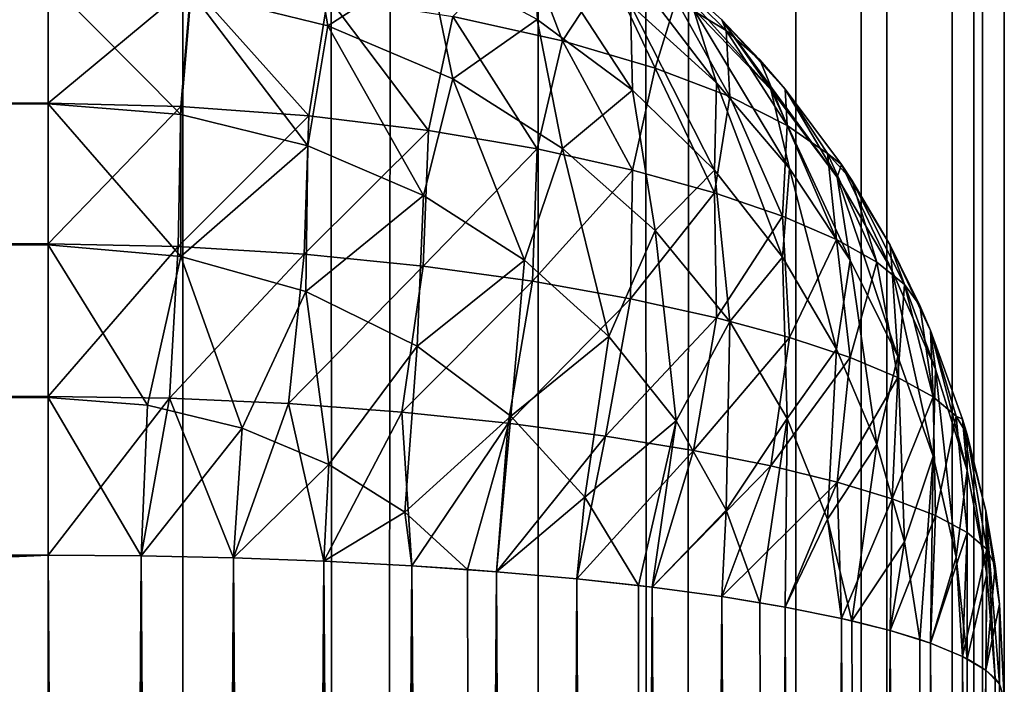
# Model space of a CAD drawing. Extents: x -265 to 265, y 0 to 1027.
# Tile 325 of 396: x 262.94 to 265, y 593.03 to 594.42. Entities that reach past the tile are written whole.
import ezdxf

# ---------------------------------------------------------------- set-up
doc = ezdxf.new("R2010")
doc.units = 0
doc.header["$LTSCALE"] = 65.185185
for name, color, linetype in [('103', 7, 'CONTINUOUS'), ('247', 7, 'CONTINUOUS'), ('248', 7, 'CONTINUOUS'), ('81', 7, 'CONTINUOUS'), ('82', 7, 'CONTINUOUS'), ('86', 7, 'CONTINUOUS'), ('87', 7, 'CONTINUOUS'), ('93', 7, 'CONTINUOUS'), ('94', 7, 'CONTINUOUS'), ('95', 7, 'CONTINUOUS'), ('98', 7, 'CONTINUOUS')]:
    doc.layers.add(name, color=color, linetype=linetype)

msp = doc.modelspace()

# ---------------------------------------------------------------- linework, layer by layer
at = {"layer": '103', "color": 7, "linetype": 'CONTINUOUS'}
for points in [[(263.5848, 594.4069, 24.4671), (263.545, 594.6355, 24.2186), (263.299, 594.4773, 24.4936), (263.5848, 594.4069, 24.4671)], [(263.7954, 594.5427, 24.1881), (263.545, 594.6355, 24.2186), (263.5848, 594.4069, 24.4671), (263.7954, 594.5427, 24.1881)], [(264.2181, 594.4504, 23.8359), (264.0129, 594.5925, 23.8726), (264.2226, 594.2722, 24.105), (264.2181, 594.4504, 23.8359)], [(264.2226, 594.2722, 24.105), (264.0129, 594.5925, 23.8726), (264.0225, 594.4199, 24.1494), (264.2226, 594.2722, 24.105)], [(264.3498, 594.4418, 23.5185), (264.1661, 594.592, 23.5487), (264.3978, 594.2877, 23.7963), (264.3498, 594.4418, 23.5185)], [(264.3978, 594.2877, 23.7963), (264.1661, 594.592, 23.5487), (264.2181, 594.4504, 23.8359), (264.3978, 594.2877, 23.7963)], [(264.4093, 594.4191, 23.2129), (264.2635, 594.5503, 23.2325), (264.5116, 594.2734, 23.4862), (264.4093, 594.4191, 23.2129)], [(264.5116, 594.2734, 23.4862), (264.2635, 594.5503, 23.2325), (264.3498, 594.4418, 23.5185), (264.5116, 594.2734, 23.4862)], [(263.8463, 594.2955, 24.4263), (263.7954, 594.5427, 24.1881), (263.5848, 594.4069, 24.4671), (263.8463, 594.2955, 24.4263)], [(264.0225, 594.4199, 24.1494), (263.7954, 594.5427, 24.1881), (263.8463, 594.2955, 24.4263), (264.0225, 594.4199, 24.1494)], [(263, 594.5014, 24.5028), (263, 594.2434, 24.7142), (263.2777, 594.2209, 24.7048), (263, 594.5014, 24.5028)], [(263.299, 594.4773, 24.4936), (263, 594.5014, 24.5028), (263.2777, 594.2209, 24.7048), (263.299, 594.4773, 24.4936)], [(263.5429, 594.1554, 24.6777), (263.299, 594.4773, 24.4936), (263.2777, 594.2209, 24.7048), (263.5429, 594.1554, 24.6777)], [(263.5848, 594.4069, 24.4671), (263.299, 594.4773, 24.4936), (263.5429, 594.1554, 24.6777), (263.5848, 594.4069, 24.4671)], [(264.3978, 594.2877, 23.7963), (264.2181, 594.4504, 23.8359), (264.3939, 594.105, 24.0576), (264.3978, 594.2877, 23.7963)], [(264.3939, 594.105, 24.0576), (264.2181, 594.4504, 23.8359), (264.2226, 594.2722, 24.105), (264.3939, 594.105, 24.0576)], [(264.5116, 594.2734, 23.4862), (264.3498, 594.4418, 23.5185), (264.551, 594.1084, 23.755), (264.5116, 594.2734, 23.4862)], [(264.551, 594.1084, 23.755), (264.3498, 594.4418, 23.5185), (264.3978, 594.2877, 23.7963), (264.551, 594.1084, 23.755)], [(263.7849, 594.0516, 24.6358), (263.5848, 594.4069, 24.4671), (263.5429, 594.1554, 24.6777), (263.7849, 594.0516, 24.6358)], [(263.8463, 594.2955, 24.4263), (263.5848, 594.4069, 24.4671), (263.7849, 594.0516, 24.6358), (263.8463, 594.2955, 24.4263)], [(264.0759, 594.1502, 24.3755), (264.0225, 594.4199, 24.1494), (263.8463, 594.2955, 24.4263), (264.0759, 594.1502, 24.3755)], [(264.2226, 594.2722, 24.105), (264.0225, 594.4199, 24.1494), (264.0759, 594.1502, 24.3755), (264.2226, 594.2722, 24.105)], [(264.5417, 594.274, 23.1911), (264.4093, 594.4191, 23.2129), (264.6503, 594.0899, 23.4525), (264.5417, 594.274, 23.1911)], [(264.6503, 594.0899, 23.4525), (264.4093, 594.4191, 23.2129), (264.5116, 594.2734, 23.4862), (264.6503, 594.0899, 23.4525)], [(263.9962, 593.9163, 24.583), (263.8463, 594.2955, 24.4263), (263.7849, 594.0516, 24.6358), (263.9962, 593.9163, 24.583)], [(264.0759, 594.1502, 24.3755), (263.8463, 594.2955, 24.4263), (263.9962, 593.9163, 24.583), (264.0759, 594.1502, 24.3755)], [(264.5358, 593.923, 24.0088), (264.3978, 594.2877, 23.7963), (264.3939, 594.105, 24.0576), (264.5358, 593.923, 24.0088)], [(264.551, 594.1084, 23.755), (264.3978, 594.2877, 23.7963), (264.5358, 593.923, 24.0088), (264.551, 594.1084, 23.755)], [(264.2695, 593.9786, 24.3184), (264.2226, 594.2722, 24.105), (264.0759, 594.1502, 24.3755), (264.2695, 593.9786, 24.3184)], [(264.3939, 594.105, 24.0576), (264.2226, 594.2722, 24.105), (264.2695, 593.9786, 24.3184), (264.3939, 594.105, 24.0576)], [(264.6503, 594.0899, 23.4525), (264.5116, 594.2734, 23.4862), (264.6775, 593.9164, 23.7132), (264.6503, 594.0899, 23.4525)], [(264.6775, 593.9164, 23.7132), (264.5116, 594.2734, 23.4862), (264.551, 594.1084, 23.755), (264.6775, 593.9164, 23.7132)], [(264.6594, 594.1164, 23.1675), (264.5417, 594.274, 23.1911), (264.6503, 594.0899, 23.4525), (264.6594, 594.1164, 23.1675)], [(263, 594.2434, 24.7142), (263, 593.949, 24.8712), (263.2774, 593.924, 24.8598), (263, 594.2434, 24.7142)], [(263.2777, 594.2209, 24.7048), (263, 594.2434, 24.7142), (263.2774, 593.924, 24.8598), (263.2777, 594.2209, 24.7048)], [(263.5429, 594.1554, 24.6777), (263.2777, 594.2209, 24.7048), (263.2774, 593.924, 24.8598), (263.5429, 594.1554, 24.6777)], [(263.539, 593.8511, 24.827), (263.5429, 594.1554, 24.6777), (263.2774, 593.924, 24.8598), (263.539, 593.8511, 24.827)], [(263.7849, 594.0516, 24.6358), (263.5429, 594.1554, 24.6777), (263.539, 593.8511, 24.827), (263.7849, 594.0516, 24.6358)], [(264.1729, 593.7569, 24.5234), (264.0759, 594.1502, 24.3755), (263.9962, 593.9163, 24.583), (264.1729, 593.7569, 24.5234)], [(264.2695, 593.9786, 24.3184), (264.0759, 594.1502, 24.3755), (264.1729, 593.7569, 24.5234), (264.2695, 593.9786, 24.3184)], [(264.7653, 593.8941, 23.4177), (264.6594, 594.1164, 23.1675), (264.6503, 594.0899, 23.4525), (264.7653, 593.8941, 23.4177)], [(264.7611, 593.9478, 23.1422), (264.6594, 594.1164, 23.1675), (264.7653, 593.8941, 23.4177), (264.7611, 593.9478, 23.1422)], [(264.4259, 593.7882, 24.2586), (264.3939, 594.105, 24.0576), (264.2695, 593.9786, 24.3184), (264.4259, 593.7882, 24.2586)], [(264.5358, 593.923, 24.0088), (264.3939, 594.105, 24.0576), (264.4259, 593.7882, 24.2586), (264.5358, 593.923, 24.0088)], [(264.6488, 593.7304, 23.96), (264.551, 594.1084, 23.755), (264.5358, 593.923, 24.0088), (264.6488, 593.7304, 23.96)], [(264.6775, 593.9164, 23.7132), (264.551, 594.1084, 23.755), (264.6488, 593.7304, 23.96), (264.6775, 593.9164, 23.7132)], [(264.7653, 593.8941, 23.4177), (264.6503, 594.0899, 23.4525), (264.7774, 593.7148, 23.6715), (264.7653, 593.8941, 23.4177)], [(264.7774, 593.7148, 23.6715), (264.6503, 594.0899, 23.4525), (264.6775, 593.9164, 23.7132), (264.7774, 593.7148, 23.6715)], [(263.772, 593.737, 24.7769), (263.7849, 594.0516, 24.6358), (263.539, 593.8511, 24.827), (263.772, 593.737, 24.7769)], [(263.9962, 593.9163, 24.583), (263.7849, 594.0516, 24.6358), (263.772, 593.737, 24.7769), (263.9962, 593.9163, 24.583)], [(264.3134, 593.5806, 24.4605), (264.2695, 593.9786, 24.3184), (264.1729, 593.7569, 24.5234), (264.3134, 593.5806, 24.4605)], [(264.4259, 593.7882, 24.2586), (264.2695, 593.9786, 24.3184), (264.3134, 593.5806, 24.4605), (264.4259, 593.7882, 24.2586)], [(263, 593.949, 24.8712), (263, 593.6297, 24.9677), (263.2074, 593.6134, 24.9597), (263, 593.949, 24.8712)], [(263.2774, 593.924, 24.8598), (263, 593.949, 24.8712), (263.2074, 593.6134, 24.9597), (263.2774, 593.924, 24.8598)], [(264.8459, 593.7698, 23.1155), (264.7611, 593.9478, 23.1422), (264.8561, 593.6887, 23.3825), (264.8459, 593.7698, 23.1155)], [(264.8561, 593.6887, 23.3825), (264.7611, 593.9478, 23.1422), (264.7653, 593.8941, 23.4177), (264.8561, 593.6887, 23.3825)], [(263.4057, 593.5656, 24.9362), (263.2774, 593.924, 24.8598), (263.2074, 593.6134, 24.9597), (263.4057, 593.5656, 24.9362)], [(263.539, 593.8511, 24.827), (263.2774, 593.924, 24.8598), (263.4057, 593.5656, 24.9362), (263.539, 593.8511, 24.827)], [(263.9678, 593.5905, 24.7145), (263.9962, 593.9163, 24.583), (263.772, 593.737, 24.7769), (263.9678, 593.5905, 24.7145)], [(264.1729, 593.7569, 24.5234), (263.9962, 593.9163, 24.583), (263.9678, 593.5905, 24.7145), (264.1729, 593.7569, 24.5234)], [(264.5456, 593.5853, 24.1984), (264.5358, 593.923, 24.0088), (264.4259, 593.7882, 24.2586), (264.5456, 593.5853, 24.1984)], [(264.6488, 593.7304, 23.96), (264.5358, 593.923, 24.0088), (264.5456, 593.5853, 24.1984), (264.6488, 593.7304, 23.96)], [(264.7337, 593.5308, 23.9121), (264.6775, 593.9164, 23.7132), (264.6488, 593.7304, 23.96), (264.7337, 593.5308, 23.9121)], [(264.7774, 593.7148, 23.6715), (264.6775, 593.9164, 23.7132), (264.7337, 593.5308, 23.9121), (264.7774, 593.7148, 23.6715)], [(264.8561, 593.6887, 23.3825), (264.7653, 593.8941, 23.4177), (264.8512, 593.5069, 23.6305), (264.8561, 593.6887, 23.3825)], [(264.8512, 593.5069, 23.6305), (264.7653, 593.8941, 23.4177), (264.7774, 593.7148, 23.6715), (264.8512, 593.5069, 23.6305)], [(263.5873, 593.4896, 24.8993), (263.539, 593.8511, 24.827), (263.4057, 593.5656, 24.9362), (263.5873, 593.4896, 24.8993)], [(263.772, 593.737, 24.7769), (263.539, 593.8511, 24.827), (263.5873, 593.4896, 24.8993), (263.772, 593.737, 24.7769)], [(264.4184, 593.3936, 24.397), (264.4259, 593.7882, 24.2586), (264.3134, 593.5806, 24.4605), (264.4184, 593.3936, 24.397)], [(264.5456, 593.5853, 24.1984), (264.4259, 593.7882, 24.2586), (264.4184, 593.3936, 24.397), (264.5456, 593.5853, 24.1984)], [(264.9128, 593.5842, 23.0876), (264.8459, 593.7698, 23.1155), (264.9222, 593.4764, 23.3471), (264.9128, 593.5842, 23.0876)], [(264.9222, 593.4764, 23.3471), (264.8459, 593.7698, 23.1155), (264.8561, 593.6887, 23.3825), (264.9222, 593.4764, 23.3471)], [(264.1224, 593.4209, 24.6451), (264.1729, 593.7569, 24.5234), (263.9678, 593.5905, 24.7145), (264.1224, 593.4209, 24.6451)], [(264.3134, 593.5806, 24.4605), (264.1729, 593.7569, 24.5234), (264.1224, 593.4209, 24.6451), (264.3134, 593.5806, 24.4605)], [(263.746, 593.3899, 24.8518), (263.772, 593.737, 24.7769), (263.5873, 593.4896, 24.8993), (263.746, 593.3899, 24.8518)], [(263.9678, 593.5905, 24.7145), (263.772, 593.737, 24.7769), (263.746, 593.3899, 24.8518), (263.9678, 593.5905, 24.7145)], [(264.63, 593.3753, 24.1396), (264.6488, 593.7304, 23.96), (264.5456, 593.5853, 24.1984), (264.63, 593.3753, 24.1396)], [(264.7337, 593.5308, 23.9121), (264.6488, 593.7304, 23.96), (264.63, 593.3753, 24.1396), (264.7337, 593.5308, 23.9121)], [(264.7915, 593.3277, 23.8659), (264.7774, 593.7148, 23.6715), (264.7337, 593.5308, 23.9121), (264.7915, 593.3277, 23.8659)], [(264.8512, 593.5069, 23.6305), (264.7774, 593.7148, 23.6715), (264.7915, 593.3277, 23.8659), (264.8512, 593.5069, 23.6305)], [(264.8992, 593.2954, 23.5906), (264.8561, 593.6887, 23.3825), (264.8512, 593.5069, 23.6305), (264.8992, 593.2954, 23.5906)], [(264.9222, 593.4764, 23.3471), (264.8561, 593.6887, 23.3825), (264.8992, 593.2954, 23.5906), (264.9222, 593.4764, 23.3471)], [(263, 593.6297, 24.9677), (263, 593.3, 25), (263.1945, 593.2986, 24.9905), (263, 593.6297, 24.9677)], [(263, 593.6297, 24.9677), (263.1945, 593.2986, 24.9905), (263.2074, 593.6134, 24.9597), (263, 593.6297, 24.9677)], [(263.1945, 593.2986, 24.9905), (263.4057, 593.5656, 24.9362), (263.2074, 593.6134, 24.9597), (263.1945, 593.2986, 24.9905)], [(263.8774, 593.2696, 24.7973), (263.9678, 593.5905, 24.7145), (263.746, 593.3899, 24.8518), (263.8774, 593.2696, 24.7973)], [(263.8774, 593.2696, 24.7973), (263.9377, 593.265, 24.7666), (263.9678, 593.5905, 24.7145), (263.8774, 593.2696, 24.7973)], [(263.9377, 593.265, 24.7666), (264.1224, 593.4209, 24.6451), (263.9678, 593.5905, 24.7145), (263.9377, 593.265, 24.7666)], [(264.2346, 593.236, 24.5734), (264.3134, 593.5806, 24.4605), (264.1224, 593.4209, 24.6451), (264.2346, 593.236, 24.5734)], [(264.2346, 593.236, 24.5734), (264.2635, 593.2325, 24.5503), (264.3134, 593.5806, 24.4605), (264.2346, 593.236, 24.5734)], [(264.2635, 593.2325, 24.5503), (264.4184, 593.3936, 24.397), (264.3134, 593.5806, 24.4605), (264.2635, 593.2325, 24.5503)], [(264.4889, 593.2003, 24.3353), (264.5456, 593.5853, 24.1984), (264.4184, 593.3936, 24.397), (264.4889, 593.2003, 24.3353)], [(264.4889, 593.2003, 24.3353), (264.5417, 593.1911, 24.274), (264.5456, 593.5853, 24.1984), (264.4889, 593.2003, 24.3353)], [(264.5417, 593.1911, 24.274), (264.63, 593.3753, 24.1396), (264.5456, 593.5853, 24.1984), (264.5417, 593.1911, 24.274)], [(264.9611, 593.3927, 23.0589), (264.9128, 593.5842, 23.0876), (264.9637, 593.2599, 23.3119), (264.9611, 593.3927, 23.0589)], [(264.9637, 593.2599, 23.3119), (264.9128, 593.5842, 23.0876), (264.9222, 593.4764, 23.3471), (264.9637, 593.2599, 23.3119)], [(263.1945, 593.2986, 24.9905), (263.3875, 593.2943, 24.9621), (263.4057, 593.5656, 24.9362), (263.1945, 593.2986, 24.9905)], [(263.3875, 593.2943, 24.9621), (263.5873, 593.4896, 24.8993), (263.4057, 593.5656, 24.9362), (263.3875, 593.2943, 24.9621)], [(264.681, 593.1625, 24.0837), (264.7337, 593.5308, 23.9121), (264.63, 593.3753, 24.1396), (264.681, 593.1625, 24.0837)], [(264.681, 593.1625, 24.0837), (264.7915, 593.3277, 23.8659), (264.7337, 593.5308, 23.9121), (264.681, 593.1625, 24.0837)], [(264.8232, 593.1233, 23.8221), (264.8512, 593.5069, 23.6305), (264.7915, 593.3277, 23.8659), (264.8232, 593.1233, 23.8221)], [(264.8232, 593.1233, 23.8221), (264.8459, 593.1155, 23.7698), (264.8512, 593.5069, 23.6305), (264.8232, 593.1233, 23.8221)], [(264.8459, 593.1155, 23.7698), (264.8992, 593.2954, 23.5906), (264.8512, 593.5069, 23.6305), (264.8459, 593.1155, 23.7698)], [(263.3875, 593.2943, 24.9621), (263.5768, 593.2873, 24.915), (263.5873, 593.4896, 24.8993), (263.3875, 593.2943, 24.9621)], [(263.5768, 593.2873, 24.915), (263.746, 593.3899, 24.8518), (263.5873, 593.4896, 24.8993), (263.5768, 593.2873, 24.915)], [(264.9222, 593.0828, 23.5523), (264.9222, 593.4764, 23.3471), (264.8992, 593.2954, 23.5906), (264.9222, 593.0828, 23.5523)], [(264.9222, 593.0828, 23.5523), (264.9637, 593.2599, 23.3119), (264.9222, 593.4764, 23.3471), (264.9222, 593.0828, 23.5523)], [(263.9377, 593.265, 24.7666), (264.1058, 593.25, 24.6665), (264.1224, 593.4209, 24.6451), (263.9377, 593.265, 24.7666)], [(264.1058, 593.25, 24.6665), (264.2346, 593.236, 24.5734), (264.1224, 593.4209, 24.6451), (264.1058, 593.25, 24.6665)], [(264.2635, 593.2325, 24.5503), (264.4093, 593.2129, 24.4191), (264.4184, 593.3936, 24.397), (264.2635, 593.2325, 24.5503)], [(264.4093, 593.2129, 24.4191), (264.4889, 593.2003, 24.3353), (264.4184, 593.3936, 24.397), (264.4093, 593.2129, 24.4191)], [(264.9902, 593.1973, 23.0296), (264.9611, 593.3927, 23.0589), (264.9902, 593.0296, 23.1973), (264.9902, 593.1973, 23.0296)], [(264.9611, 593.3927, 23.0589), (264.9807, 593.0416, 23.2774), (264.9902, 593.0296, 23.1973), (264.9611, 593.3927, 23.0589)], [(264.9807, 593.0416, 23.2774), (264.9611, 593.3927, 23.0589), (264.9637, 593.2599, 23.3119), (264.9807, 593.0416, 23.2774)], [(263.5768, 593.2873, 24.915), (263.7608, 593.2774, 24.8497), (263.746, 593.3899, 24.8518), (263.5768, 593.2873, 24.915)], [(263.7608, 593.2774, 24.8497), (263.8774, 593.2696, 24.7973), (263.746, 593.3899, 24.8518), (263.7608, 593.2774, 24.8497)], [(264.5417, 593.1911, 24.274), (264.6594, 593.1675, 24.1164), (264.63, 593.3753, 24.1396), (264.5417, 593.1911, 24.274)], [(264.6594, 593.1675, 24.1164), (264.681, 593.1625, 24.0837), (264.63, 593.3753, 24.1396), (264.6594, 593.1675, 24.1164)], [(264.681, 593.1625, 24.0837), (264.7611, 593.1422, 23.9478), (264.7915, 593.3277, 23.8659), (264.681, 593.1625, 24.0837)], [(264.7611, 593.1422, 23.9478), (264.8232, 593.1233, 23.8221), (264.7915, 593.3277, 23.8659), (264.7611, 593.1422, 23.9478)], [(264.8459, 593.1155, 23.7698), (264.9128, 593.0876, 23.5842), (264.8992, 593.2954, 23.5906), (264.8459, 593.1155, 23.7698)], [(264.9128, 593.0876, 23.5842), (264.9222, 593.0828, 23.5523), (264.8992, 593.2954, 23.5906), (264.9128, 593.0876, 23.5842)], [(264.9222, 593.0828, 23.5523), (264.9611, 593.0589, 23.3927), (264.9637, 593.2599, 23.3119), (264.9222, 593.0828, 23.5523)], [(264.9611, 593.0589, 23.3927), (264.9807, 593.0416, 23.2774), (264.9637, 593.2599, 23.3119), (264.9611, 593.0589, 23.3927)], [(265, 593, 23), (264.9902, 593.1973, 23.0296), (264.9902, 593.0296, 23.1973), (265, 593, 23)]]:
    msp.add_3dface(points, dxfattribs=at)
at = {"layer": '247', "color": 7, "linetype": 'CONTINUOUS'}
for points in [[(262.3448, 1, 8.521), (263.2818, 1, 6.9708), (262.3448, 1019, 8.521), (262.3448, 1, 8.521)], [(262.3448, 1019, 8.521), (263.2818, 1, 6.9708), (263.2818, 1019, 6.9708), (262.3448, 1019, 8.521)], [(263.2818, 1, 6.9708), (264.0252, 1, 5.3191), (263.2818, 1019, 6.9708), (263.2818, 1, 6.9708)], [(263.2818, 1019, 6.9708), (264.0252, 1, 5.3191), (264.0252, 1019, 5.3191), (263.2818, 1019, 6.9708)], [(264.0252, 1, 5.3191), (264.5641, 1, 3.5897), (264.0252, 1019, 5.3191), (264.0252, 1, 5.3191)], [(264.0252, 1019, 5.3191), (264.5641, 1, 3.5897), (264.5641, 1019, 3.5897), (264.0252, 1019, 5.3191)], [(264.5641, 1, 3.5897), (264.8906, 1, 1.8081), (264.5641, 1019, 3.5897), (264.5641, 1, 3.5897)], [(264.5641, 1019, 3.5897), (264.8906, 1, 1.8081), (264.8906, 1019, 1.8081), (264.5641, 1019, 3.5897)], [(264.8906, 1, 1.8081), (265, 1), (264.8906, 1019, 1.8081), (264.8906, 1, 1.8081)], [(264.8906, 1019, 1.8081), (265, 1), (265, 1019), (264.8906, 1019, 1.8081)]]:
    msp.add_3dface(points, dxfattribs=at)
at = {"layer": '248', "color": 7, "linetype": 'CONTINUOUS'}
for points in [[(263.2818, 1, -6.9708), (262.3448, 1, -8.521), (263.2818, 1019, -6.9708), (263.2818, 1, -6.9708)], [(263.2818, 1019, -6.9708), (262.3448, 1, -8.521), (262.3448, 1019, -8.521), (263.2818, 1019, -6.9708)], [(264.0252, 1, -5.3191), (263.2818, 1, -6.9708), (264.0252, 1019, -5.3191), (264.0252, 1, -5.3191)], [(264.0252, 1019, -5.3191), (263.2818, 1, -6.9708), (263.2818, 1019, -6.9708), (264.0252, 1019, -5.3191)], [(264.5641, 1, -3.5897), (264.0252, 1, -5.3191), (264.5641, 1019, -3.5897), (264.5641, 1, -3.5897)], [(264.5641, 1019, -3.5897), (264.0252, 1, -5.3191), (264.0252, 1019, -5.3191), (264.5641, 1019, -3.5897)], [(264.8906, 1, -1.8081), (264.5641, 1, -3.5897), (264.8906, 1019, -1.8081), (264.8906, 1, -1.8081)], [(264.8906, 1019, -1.8081), (264.5641, 1, -3.5897), (264.5641, 1019, -3.5897), (264.8906, 1019, -1.8081)], [(265, 1019), (265, 1), (264.8906, 1, -1.8081), (265, 1019)], [(265, 1019), (264.8906, 1, -1.8081), (264.8906, 1019, -1.8081), (265, 1019)]]:
    msp.add_3dface(points, dxfattribs=at)
at = {"layer": '81', "color": 7, "linetype": 'CONTINUOUS'}
for points in [[(263, 594.245, 15.2869), (-263, 594.5014, 15.4972), (263, 594.5028, 15.4986), (263, 594.245, 15.2869)], [(-263, 594.2434, 15.2858), (-263, 594.5014, 15.4972), (263, 594.245, 15.2869), (-263, 594.2434, 15.2858)], [(263, 593.9509, 15.1295), (-263, 594.2434, 15.2858), (263, 594.245, 15.2869), (263, 593.9509, 15.1295)], [(-263, 593.949, 15.1288), (-263, 594.2434, 15.2858), (263, 593.9509, 15.1295), (-263, 593.949, 15.1288)], [(263, 593.6317, 15.0327), (-263, 593.949, 15.1288), (263, 593.9509, 15.1295), (263, 593.6317, 15.0327)], [(-263, 593.6297, 15.0323), (-263, 593.949, 15.1288), (263, 593.6317, 15.0327), (-263, 593.6297, 15.0323)], [(263, 593.3, 15), (-263, 593.6297, 15.0323), (263, 593.6317, 15.0327), (263, 593.3, 15)], [(-263, 593.3, 15), (-263, 593.6297, 15.0323), (263, 593.3, 15), (-263, 593.3, 15)]]:
    msp.add_3dface(points, dxfattribs=at)
at = {"layer": '82', "color": 7, "linetype": 'CONTINUOUS'}
for points in [[(-263, 593.3, 15), (263, 593.3, 15), (-263, 566.7, 15), (-263, 593.3, 15)], [(-263, 566.7, 15), (263, 593.3, 15), (263, 566.7, 15), (-263, 566.7, 15)]]:
    msp.add_3dface(points, dxfattribs=at)
at = {"layer": '86', "color": 7, "linetype": 'CONTINUOUS'}
for points in [[(-263, 566.7, 25), (263, 566.7, 25), (-263, 593.3, 25), (-263, 566.7, 25)], [(-263, 593.3, 25), (263, 566.7, 25), (263, 593.3, 25), (-263, 593.3, 25)]]:
    msp.add_3dface(points, dxfattribs=at)
at = {"layer": '87', "color": 7, "linetype": 'CONTINUOUS'}
for points in [[(-263, 594.5028, 24.5014), (-263, 594.245, 24.7131), (263, 594.5014, 24.5028), (-263, 594.5028, 24.5014)], [(263, 594.5014, 24.5028), (-263, 594.245, 24.7131), (263, 594.2434, 24.7142), (263, 594.5014, 24.5028)], [(-263, 594.245, 24.7131), (-263, 593.9509, 24.8705), (263, 594.2434, 24.7142), (-263, 594.245, 24.7131)], [(263, 594.2434, 24.7142), (-263, 593.9509, 24.8705), (263, 593.949, 24.8712), (263, 594.2434, 24.7142)], [(-263, 593.9509, 24.8705), (-263, 593.6317, 24.9673), (263, 593.949, 24.8712), (-263, 593.9509, 24.8705)], [(263, 593.949, 24.8712), (-263, 593.6317, 24.9673), (263, 593.6297, 24.9677), (263, 593.949, 24.8712)], [(-263, 593.6317, 24.9673), (-263, 593.3, 25), (263, 593.6297, 24.9677), (-263, 593.6317, 24.9673)], [(-263, 593.3, 25), (263, 593.3, 25), (263, 593.6297, 24.9677), (-263, 593.3, 25)]]:
    msp.add_3dface(points, dxfattribs=at)
at = {"layer": '93', "color": 7, "linetype": 'CONTINUOUS'}
for points in [[(263, 593.3, 25), (263, 566.7, 25), (263.1945, 566.7014, 24.9905), (263, 593.3, 25)], [(263, 593.3, 25), (263.1945, 566.7014, 24.9905), (263.1945, 593.2986, 24.9905), (263, 593.3, 25)], [(263.1945, 566.7014, 24.9905), (263.3875, 566.7057, 24.9621), (263.1945, 593.2986, 24.9905), (263.1945, 566.7014, 24.9905)], [(263.1945, 593.2986, 24.9905), (263.3875, 566.7057, 24.9621), (263.3875, 593.2943, 24.9621), (263.1945, 593.2986, 24.9905)], [(263.3875, 566.7057, 24.9621), (263.5768, 566.7127, 24.915), (263.3875, 593.2943, 24.9621), (263.3875, 566.7057, 24.9621)], [(263.3875, 593.2943, 24.9621), (263.5768, 566.7127, 24.915), (263.5768, 593.2873, 24.915), (263.3875, 593.2943, 24.9621)], [(263.5768, 566.7127, 24.915), (263.7608, 566.7226, 24.8497), (263.5768, 593.2873, 24.915), (263.5768, 566.7127, 24.915)], [(263.5768, 593.2873, 24.915), (263.7608, 566.7226, 24.8497), (263.7608, 593.2774, 24.8497), (263.5768, 593.2873, 24.915)], [(263.7608, 566.7226, 24.8497), (263.9377, 566.735, 24.7666), (263.7608, 593.2774, 24.8497), (263.7608, 566.7226, 24.8497)], [(263.7608, 593.2774, 24.8497), (263.9377, 566.735, 24.7666), (263.8774, 593.2696, 24.7973), (263.7608, 593.2774, 24.8497)], [(263.8774, 593.2696, 24.7973), (263.9377, 566.735, 24.7666), (263.9377, 593.265, 24.7666), (263.8774, 593.2696, 24.7973)], [(263.9377, 566.735, 24.7666), (264.1058, 566.75, 24.6665), (263.9377, 593.265, 24.7666), (263.9377, 566.735, 24.7666)], [(263.9377, 593.265, 24.7666), (264.1058, 566.75, 24.6665), (264.1058, 593.25, 24.6665), (263.9377, 593.265, 24.7666)], [(264.1058, 566.75, 24.6665), (264.2635, 566.7675, 24.5503), (264.1058, 593.25, 24.6665), (264.1058, 566.75, 24.6665)], [(264.1058, 593.25, 24.6665), (264.2635, 566.7675, 24.5503), (264.2346, 593.236, 24.5734), (264.1058, 593.25, 24.6665)], [(264.2346, 593.236, 24.5734), (264.2635, 566.7675, 24.5503), (264.2635, 593.2325, 24.5503), (264.2346, 593.236, 24.5734)], [(264.2635, 566.7675, 24.5503), (264.4093, 566.7871, 24.4191), (264.2635, 593.2325, 24.5503), (264.2635, 566.7675, 24.5503)], [(264.2635, 593.2325, 24.5503), (264.4093, 566.7871, 24.4191), (264.4093, 593.2129, 24.4191), (264.2635, 593.2325, 24.5503)], [(264.4093, 566.7871, 24.4191), (264.5417, 566.8089, 24.274), (264.4093, 593.2129, 24.4191), (264.4093, 566.7871, 24.4191)], [(264.4093, 593.2129, 24.4191), (264.5417, 566.8089, 24.274), (264.4889, 593.2003, 24.3353), (264.4093, 593.2129, 24.4191)], [(264.4889, 593.2003, 24.3353), (264.5417, 566.8089, 24.274), (264.5417, 593.1911, 24.274), (264.4889, 593.2003, 24.3353)], [(264.5417, 566.8089, 24.274), (264.6594, 566.8325, 24.1164), (264.5417, 593.1911, 24.274), (264.5417, 566.8089, 24.274)], [(264.5417, 593.1911, 24.274), (264.6594, 566.8325, 24.1164), (264.6594, 593.1675, 24.1164), (264.5417, 593.1911, 24.274)], [(264.6594, 566.8325, 24.1164), (264.7611, 566.8578, 23.9478), (264.6594, 593.1675, 24.1164), (264.6594, 566.8325, 24.1164)], [(264.6594, 593.1675, 24.1164), (264.7611, 566.8578, 23.9478), (264.681, 593.1625, 24.0837), (264.6594, 593.1675, 24.1164)], [(264.681, 593.1625, 24.0837), (264.7611, 566.8578, 23.9478), (264.7611, 593.1422, 23.9478), (264.681, 593.1625, 24.0837)], [(264.7611, 566.8578, 23.9478), (264.8459, 566.8845, 23.7698), (264.7611, 593.1422, 23.9478), (264.7611, 566.8578, 23.9478)], [(264.7611, 593.1422, 23.9478), (264.8459, 566.8845, 23.7698), (264.8232, 593.1233, 23.8221), (264.7611, 593.1422, 23.9478)], [(264.8232, 593.1233, 23.8221), (264.8459, 566.8845, 23.7698), (264.8459, 593.1155, 23.7698), (264.8232, 593.1233, 23.8221)], [(264.8459, 566.8845, 23.7698), (264.9128, 566.9124, 23.5842), (264.8459, 593.1155, 23.7698), (264.8459, 566.8845, 23.7698)], [(264.8459, 593.1155, 23.7698), (264.9128, 566.9124, 23.5842), (264.9128, 593.0876, 23.5842), (264.8459, 593.1155, 23.7698)], [(264.9128, 566.9124, 23.5842), (264.9611, 566.9411, 23.3927), (264.9128, 593.0876, 23.5842), (264.9128, 566.9124, 23.5842)], [(264.9128, 593.0876, 23.5842), (264.9611, 566.9411, 23.3927), (264.9222, 593.0828, 23.5523), (264.9128, 593.0876, 23.5842)], [(264.9222, 593.0828, 23.5523), (264.9611, 566.9411, 23.3927), (264.9611, 593.0589, 23.3927), (264.9222, 593.0828, 23.5523)], [(264.9611, 566.9411, 23.3927), (264.9902, 566.9704, 23.1973), (264.9611, 593.0589, 23.3927), (264.9611, 566.9411, 23.3927)], [(264.9611, 593.0589, 23.3927), (264.9902, 566.9704, 23.1973), (264.9807, 593.0416, 23.2774), (264.9611, 593.0589, 23.3927)], [(264.9807, 593.0416, 23.2774), (264.9902, 566.9704, 23.1973), (264.9902, 593.0296, 23.1973), (264.9807, 593.0416, 23.2774)], [(265, 567, 23), (265, 593, 23), (264.9902, 593.0296, 23.1973), (265, 567, 23)], [(264.9902, 566.9704, 23.1973), (265, 567, 23), (264.9902, 593.0296, 23.1973), (264.9902, 566.9704, 23.1973)]]:
    msp.add_3dface(points, dxfattribs=at)
at = {"layer": '94', "color": 7, "linetype": 'CONTINUOUS'}
for points in [[(264.4093, 594.4191, 16.7871), (264.2635, 594.5503, 16.7675), (264.4093, 594.4191, 23.2129), (264.4093, 594.4191, 16.7871)], [(264.4093, 594.4191, 23.2129), (264.2635, 594.5503, 16.7675), (264.2635, 594.5503, 23.2325), (264.4093, 594.4191, 23.2129)], [(264.4889, 594.3353, 16.7997), (264.4093, 594.4191, 16.7871), (264.5417, 594.274, 23.1911), (264.4889, 594.3353, 16.7997)], [(264.5417, 594.274, 23.1911), (264.4093, 594.4191, 16.7871), (264.4093, 594.4191, 23.2129), (264.5417, 594.274, 23.1911)], [(264.5417, 594.274, 16.8089), (264.4889, 594.3353, 16.7997), (264.5417, 594.274, 23.1911), (264.5417, 594.274, 16.8089)], [(264.6594, 594.1164, 16.8325), (264.5417, 594.274, 16.8089), (264.6594, 594.1164, 23.1675), (264.6594, 594.1164, 16.8325)], [(264.6594, 594.1164, 23.1675), (264.5417, 594.274, 16.8089), (264.5417, 594.274, 23.1911), (264.6594, 594.1164, 23.1675)], [(264.681, 594.0837, 16.8375), (264.6594, 594.1164, 16.8325), (264.7611, 593.9478, 23.1422), (264.681, 594.0837, 16.8375)], [(264.7611, 593.9478, 23.1422), (264.6594, 594.1164, 16.8325), (264.6594, 594.1164, 23.1675), (264.7611, 593.9478, 23.1422)], [(264.7611, 593.9478, 16.8578), (264.681, 594.0837, 16.8375), (264.7611, 593.9478, 23.1422), (264.7611, 593.9478, 16.8578)], [(264.8232, 593.8221, 16.8767), (264.7611, 593.9478, 16.8578), (264.8459, 593.7698, 23.1155), (264.8232, 593.8221, 16.8767)], [(264.8459, 593.7698, 23.1155), (264.7611, 593.9478, 16.8578), (264.7611, 593.9478, 23.1422), (264.8459, 593.7698, 23.1155)], [(264.8459, 593.7698, 16.8845), (264.8232, 593.8221, 16.8767), (264.8459, 593.7698, 23.1155), (264.8459, 593.7698, 16.8845)], [(264.9128, 593.5842, 16.9124), (264.8459, 593.7698, 16.8845), (264.9128, 593.5842, 23.0876), (264.9128, 593.5842, 16.9124)], [(264.9128, 593.5842, 23.0876), (264.8459, 593.7698, 16.8845), (264.8459, 593.7698, 23.1155), (264.9128, 593.5842, 23.0876)], [(264.9222, 593.5523, 16.9172), (264.9128, 593.5842, 16.9124), (264.9611, 593.3927, 23.0589), (264.9222, 593.5523, 16.9172)], [(264.9611, 593.3927, 23.0589), (264.9128, 593.5842, 16.9124), (264.9128, 593.5842, 23.0876), (264.9611, 593.3927, 23.0589)], [(264.9611, 593.3927, 16.9411), (264.9222, 593.5523, 16.9172), (264.9611, 593.3927, 23.0589), (264.9611, 593.3927, 16.9411)], [(264.9807, 593.2774, 16.9584), (264.9611, 593.3927, 16.9411), (264.9902, 593.1973, 23.0296), (264.9807, 593.2774, 16.9584)], [(264.9902, 593.1973, 23.0296), (264.9611, 593.3927, 16.9411), (264.9611, 593.3927, 23.0589), (264.9902, 593.1973, 23.0296)], [(264.9902, 593.1973, 16.9704), (264.9807, 593.2774, 16.9584), (264.9902, 593.1973, 23.0296), (264.9902, 593.1973, 16.9704)], [(265, 593, 23), (265, 593, 17), (264.9902, 593.1973, 16.9704), (265, 593, 23)], [(265, 593, 23), (264.9902, 593.1973, 16.9704), (264.9902, 593.1973, 23.0296), (265, 593, 23)]]:
    msp.add_3dface(points, dxfattribs=at)
at = {"layer": '95', "color": 7, "linetype": 'CONTINUOUS'}
for points in [[(263, 566.7, 15), (263, 593.3, 15), (263.1945, 593.2986, 15.0095), (263, 566.7, 15)], [(263.1945, 566.7014, 15.0095), (263, 566.7, 15), (263.1945, 593.2986, 15.0095), (263.1945, 566.7014, 15.0095)], [(263.3875, 593.2943, 15.0379), (263.1945, 566.7014, 15.0095), (263.1945, 593.2986, 15.0095), (263.3875, 593.2943, 15.0379)], [(263.3875, 566.7057, 15.0379), (263.1945, 566.7014, 15.0095), (263.3875, 593.2943, 15.0379), (263.3875, 566.7057, 15.0379)], [(263.5768, 593.2873, 15.085), (263.3875, 566.7057, 15.0379), (263.3875, 593.2943, 15.0379), (263.5768, 593.2873, 15.085)], [(263.5768, 566.7127, 15.085), (263.3875, 566.7057, 15.0379), (263.5768, 593.2873, 15.085), (263.5768, 566.7127, 15.085)], [(263.7608, 593.2774, 15.1503), (263.5768, 566.7127, 15.085), (263.5768, 593.2873, 15.085), (263.7608, 593.2774, 15.1503)], [(263.7608, 566.7226, 15.1503), (263.5768, 566.7127, 15.085), (263.7608, 593.2774, 15.1503), (263.7608, 566.7226, 15.1503)], [(263.9377, 593.265, 15.2334), (263.7608, 566.7226, 15.1503), (263.7608, 593.2774, 15.1503), (263.9377, 593.265, 15.2334)], [(263.8774, 566.7304, 15.2027), (263.7608, 566.7226, 15.1503), (263.9377, 593.265, 15.2334), (263.8774, 566.7304, 15.2027)], [(263.9377, 566.735, 15.2334), (263.8774, 566.7304, 15.2027), (263.9377, 593.265, 15.2334), (263.9377, 566.735, 15.2334)], [(264.1058, 593.25, 15.3335), (263.9377, 566.735, 15.2334), (263.9377, 593.265, 15.2334), (264.1058, 593.25, 15.3335)], [(264.1058, 566.75, 15.3335), (263.9377, 566.735, 15.2334), (264.1058, 593.25, 15.3335), (264.1058, 566.75, 15.3335)], [(264.2635, 593.2325, 15.4497), (264.1058, 566.75, 15.3335), (264.1058, 593.25, 15.3335), (264.2635, 593.2325, 15.4497)], [(264.2346, 566.764, 15.4266), (264.1058, 566.75, 15.3335), (264.2635, 593.2325, 15.4497), (264.2346, 566.764, 15.4266)], [(264.2635, 566.7675, 15.4497), (264.2346, 566.764, 15.4266), (264.2635, 593.2325, 15.4497), (264.2635, 566.7675, 15.4497)], [(264.4093, 593.2129, 15.5809), (264.2635, 566.7675, 15.4497), (264.2635, 593.2325, 15.4497), (264.4093, 593.2129, 15.5809)], [(264.4093, 566.7871, 15.5809), (264.2635, 566.7675, 15.4497), (264.4093, 593.2129, 15.5809), (264.4093, 566.7871, 15.5809)], [(264.5417, 593.1911, 15.726), (264.4093, 566.7871, 15.5809), (264.4093, 593.2129, 15.5809), (264.5417, 593.1911, 15.726)], [(264.4889, 566.7997, 15.6647), (264.4093, 566.7871, 15.5809), (264.5417, 593.1911, 15.726), (264.4889, 566.7997, 15.6647)], [(264.5417, 566.8089, 15.726), (264.4889, 566.7997, 15.6647), (264.5417, 593.1911, 15.726), (264.5417, 566.8089, 15.726)], [(264.6594, 593.1675, 15.8836), (264.5417, 566.8089, 15.726), (264.5417, 593.1911, 15.726), (264.6594, 593.1675, 15.8836)], [(264.6594, 566.8325, 15.8836), (264.5417, 566.8089, 15.726), (264.6594, 593.1675, 15.8836), (264.6594, 566.8325, 15.8836)], [(264.7611, 593.1422, 16.0522), (264.6594, 566.8325, 15.8836), (264.6594, 593.1675, 15.8836), (264.7611, 593.1422, 16.0522)], [(264.681, 566.8375, 15.9163), (264.6594, 566.8325, 15.8836), (264.7611, 593.1422, 16.0522), (264.681, 566.8375, 15.9163)], [(264.7611, 566.8578, 16.0522), (264.681, 566.8375, 15.9163), (264.7611, 593.1422, 16.0522), (264.7611, 566.8578, 16.0522)], [(264.8459, 593.1155, 16.2302), (264.7611, 566.8578, 16.0522), (264.7611, 593.1422, 16.0522), (264.8459, 593.1155, 16.2302)], [(264.8232, 566.8767, 16.1779), (264.7611, 566.8578, 16.0522), (264.8459, 593.1155, 16.2302), (264.8232, 566.8767, 16.1779)], [(264.8459, 566.8845, 16.2302), (264.8232, 566.8767, 16.1779), (264.8459, 593.1155, 16.2302), (264.8459, 566.8845, 16.2302)], [(264.9128, 593.0876, 16.4158), (264.8459, 566.8845, 16.2302), (264.8459, 593.1155, 16.2302), (264.9128, 593.0876, 16.4158)], [(264.9128, 566.9124, 16.4158), (264.8459, 566.8845, 16.2302), (264.9128, 593.0876, 16.4158), (264.9128, 566.9124, 16.4158)], [(264.9611, 593.0589, 16.6073), (264.9128, 566.9124, 16.4158), (264.9128, 593.0876, 16.4158), (264.9611, 593.0589, 16.6073)], [(264.9222, 566.9172, 16.4477), (264.9128, 566.9124, 16.4158), (264.9611, 593.0589, 16.6073), (264.9222, 566.9172, 16.4477)], [(264.9611, 566.9411, 16.6073), (264.9222, 566.9172, 16.4477), (264.9611, 593.0589, 16.6073), (264.9611, 566.9411, 16.6073)], [(264.9902, 593.0296, 16.8027), (264.9611, 566.9411, 16.6073), (264.9611, 593.0589, 16.6073), (264.9902, 593.0296, 16.8027)]]:
    msp.add_3dface(points, dxfattribs=at)
at = {"layer": '98', "color": 7, "linetype": 'CONTINUOUS'}
for points in [[(264.0759, 594.3755, 15.8498), (263.8463, 594.4263, 15.7045), (263.9962, 594.583, 16.0837), (264.0759, 594.3755, 15.8498)], [(264.1729, 594.5234, 16.2431), (264.0759, 594.3755, 15.8498), (263.9962, 594.583, 16.0837), (264.1729, 594.5234, 16.2431)], [(264.2635, 594.5503, 16.7675), (264.4093, 594.4191, 16.7871), (264.4184, 594.397, 16.6064), (264.2635, 594.5503, 16.7675)], [(264.2635, 594.5503, 16.7675), (264.4184, 594.397, 16.6064), (264.3134, 594.4605, 16.4194), (264.2635, 594.5503, 16.7675)], [(264.2695, 594.3184, 16.0214), (264.0759, 594.3755, 15.8498), (264.1729, 594.5234, 16.2431), (264.2695, 594.3184, 16.0214)], [(264.3134, 594.4605, 16.4194), (264.2695, 594.3184, 16.0214), (264.1729, 594.5234, 16.2431), (264.3134, 594.4605, 16.4194)], [(263, 594.245, 15.2869), (263, 594.5028, 15.4986), (263.299, 594.4936, 15.5227), (263, 594.245, 15.2869)], [(263.2772, 594.2382, 15.3066), (263, 594.245, 15.2869), (263.299, 594.4936, 15.5227), (263.2772, 594.2382, 15.3066)], [(263.545, 594.2186, 15.3645), (263.2772, 594.2382, 15.3066), (263.299, 594.4936, 15.5227), (263.545, 594.2186, 15.3645)], [(263.5848, 594.4671, 15.5931), (263.545, 594.2186, 15.3645), (263.299, 594.4936, 15.5227), (263.5848, 594.4671, 15.5931)], [(263.7954, 594.1881, 15.4573), (263.545, 594.2186, 15.3645), (263.5848, 594.4671, 15.5931), (263.7954, 594.1881, 15.4573)], [(263.8463, 594.4263, 15.7045), (263.7954, 594.1881, 15.4573), (263.5848, 594.4671, 15.5931), (263.8463, 594.4263, 15.7045)], [(264.4259, 594.2586, 16.2118), (264.2695, 594.3184, 16.0214), (264.3134, 594.4605, 16.4194), (264.4259, 594.2586, 16.2118)], [(264.4184, 594.397, 16.6064), (264.4259, 594.2586, 16.2118), (264.3134, 594.4605, 16.4194), (264.4184, 594.397, 16.6064)], [(264.0225, 594.1494, 15.5801), (263.7954, 594.1881, 15.4573), (263.8463, 594.4263, 15.7045), (264.0225, 594.1494, 15.5801)], [(264.0759, 594.3755, 15.8498), (264.0225, 594.1494, 15.5801), (263.8463, 594.4263, 15.7045), (264.0759, 594.3755, 15.8498)], [(264.4093, 594.4191, 16.7871), (264.4889, 594.3353, 16.7997), (264.4184, 594.397, 16.6064), (264.4093, 594.4191, 16.7871)], [(264.4889, 594.3353, 16.7997), (264.5456, 594.1984, 16.4147), (264.4184, 594.397, 16.6064), (264.4889, 594.3353, 16.7997)], [(264.5456, 594.1984, 16.4147), (264.4259, 594.2586, 16.2118), (264.4184, 594.397, 16.6064), (264.5456, 594.1984, 16.4147)], [(264.2226, 594.105, 15.7278), (264.0225, 594.1494, 15.5801), (264.0759, 594.3755, 15.8498), (264.2226, 594.105, 15.7278)], [(264.2695, 594.3184, 16.0214), (264.2226, 594.105, 15.7278), (264.0759, 594.3755, 15.8498), (264.2695, 594.3184, 16.0214)], [(264.3939, 594.0576, 15.895), (264.2226, 594.105, 15.7278), (264.2695, 594.3184, 16.0214), (264.3939, 594.0576, 15.895)], [(264.4259, 594.2586, 16.2118), (264.3939, 594.0576, 15.895), (264.2695, 594.3184, 16.0214), (264.4259, 594.2586, 16.2118)], [(264.4889, 594.3353, 16.7997), (264.5417, 594.274, 16.8089), (264.5456, 594.1984, 16.4147), (264.4889, 594.3353, 16.7997)], [(264.5358, 594.0088, 16.077), (264.3939, 594.0576, 15.895), (264.4259, 594.2586, 16.2118), (264.5358, 594.0088, 16.077)], [(264.5456, 594.1984, 16.4147), (264.5358, 594.0088, 16.077), (264.4259, 594.2586, 16.2118), (264.5456, 594.1984, 16.4147)], [(264.5417, 594.274, 16.8089), (264.6594, 594.1164, 16.8325), (264.63, 594.1396, 16.6247), (264.5417, 594.274, 16.8089)], [(264.5417, 594.274, 16.8089), (264.63, 594.1396, 16.6247), (264.5456, 594.1984, 16.4147), (264.5417, 594.274, 16.8089)], [(263, 593.9509, 15.1295), (263, 594.245, 15.2869), (263.2772, 594.2382, 15.3066), (263, 593.9509, 15.1295)], [(263.2717, 593.9453, 15.148), (263, 593.9509, 15.1295), (263.2772, 594.2382, 15.3066), (263.2717, 593.9453, 15.148)], [(263.545, 594.2186, 15.3645), (263.2717, 593.9453, 15.148), (263.2772, 594.2382, 15.3066), (263.545, 594.2186, 15.3645)], [(263.5354, 593.9293, 15.2026), (263.2717, 593.9453, 15.148), (263.545, 594.2186, 15.3645), (263.5354, 593.9293, 15.2026)], [(263.7954, 594.1881, 15.4573), (263.5354, 593.9293, 15.2026), (263.545, 594.2186, 15.3645), (263.7954, 594.1881, 15.4573)], [(264.6488, 593.96, 16.2696), (264.5358, 594.0088, 16.077), (264.5456, 594.1984, 16.4147), (264.6488, 593.96, 16.2696)], [(264.63, 594.1396, 16.6247), (264.6488, 593.96, 16.2696), (264.5456, 594.1984, 16.4147), (264.63, 594.1396, 16.6247)], [(263.7842, 593.9044, 15.2904), (263.5354, 593.9293, 15.2026), (263.7954, 594.1881, 15.4573), (263.7842, 593.9044, 15.2904)], [(264.0225, 594.1494, 15.5801), (263.7842, 593.9044, 15.2904), (263.7954, 594.1881, 15.4573), (264.0225, 594.1494, 15.5801)], [(264.0129, 593.8726, 15.4075), (263.7842, 593.9044, 15.2904), (264.0225, 594.1494, 15.5801), (264.0129, 593.8726, 15.4075)], [(264.2226, 594.105, 15.7278), (264.0129, 593.8726, 15.4075), (264.0225, 594.1494, 15.5801), (264.2226, 594.105, 15.7278)], [(264.6594, 594.1164, 16.8325), (264.681, 594.0837, 16.8375), (264.63, 594.1396, 16.6247), (264.6594, 594.1164, 16.8325)], [(264.681, 594.0837, 16.8375), (264.7337, 593.9121, 16.4692), (264.63, 594.1396, 16.6247), (264.681, 594.0837, 16.8375)], [(264.7337, 593.9121, 16.4692), (264.6488, 593.96, 16.2696), (264.63, 594.1396, 16.6247), (264.7337, 593.9121, 16.4692)], [(264.2181, 593.8359, 15.5496), (264.0129, 593.8726, 15.4075), (264.2226, 594.105, 15.7278), (264.2181, 593.8359, 15.5496)], [(264.3939, 594.0576, 15.895), (264.2181, 593.8359, 15.5496), (264.2226, 594.105, 15.7278), (264.3939, 594.0576, 15.895)], [(264.681, 594.0837, 16.8375), (264.7611, 593.9478, 16.8578), (264.7915, 593.8659, 16.6723), (264.681, 594.0837, 16.8375)], [(264.681, 594.0837, 16.8375), (264.7915, 593.8659, 16.6723), (264.7337, 593.9121, 16.4692), (264.681, 594.0837, 16.8375)], [(264.3978, 593.7963, 15.7123), (264.2181, 593.8359, 15.5496), (264.3939, 594.0576, 15.895), (264.3978, 593.7963, 15.7123)], [(264.5358, 594.0088, 16.077), (264.3978, 593.7963, 15.7123), (264.3939, 594.0576, 15.895), (264.5358, 594.0088, 16.077)], [(264.551, 593.755, 15.8916), (264.3978, 593.7963, 15.7123), (264.5358, 594.0088, 16.077), (264.551, 593.755, 15.8916)], [(264.6488, 593.96, 16.2696), (264.551, 593.755, 15.8916), (264.5358, 594.0088, 16.077), (264.6488, 593.96, 16.2696)], [(263, 593.6317, 15.0327), (263, 593.9509, 15.1295), (263.2717, 593.9453, 15.148), (263, 593.6317, 15.0327)], [(264.6775, 593.7132, 16.0836), (264.551, 593.755, 15.8916), (264.6488, 593.96, 16.2696), (264.6775, 593.7132, 16.0836)], [(264.7337, 593.9121, 16.4692), (264.6775, 593.7132, 16.0836), (264.6488, 593.96, 16.2696), (264.7337, 593.9121, 16.4692)], [(264.7611, 593.9478, 16.8578), (264.8232, 593.8221, 16.8767), (264.7915, 593.8659, 16.6723), (264.7611, 593.9478, 16.8578)], [(263.2541, 593.6278, 15.0488), (263, 593.6317, 15.0327), (263.2717, 593.9453, 15.148), (263.2541, 593.6278, 15.0488)], [(263.5354, 593.9293, 15.2026), (263.2541, 593.6278, 15.0488), (263.2717, 593.9453, 15.148), (263.5354, 593.9293, 15.2026)], [(263.5024, 593.6166, 15.0966), (263.2541, 593.6278, 15.0488), (263.5354, 593.9293, 15.2026), (263.5024, 593.6166, 15.0966)], [(263.7842, 593.9044, 15.2904), (263.5024, 593.6166, 15.0966), (263.5354, 593.9293, 15.2026), (263.7842, 593.9044, 15.2904)], [(264.7774, 593.6715, 16.2852), (264.6775, 593.7132, 16.0836), (264.7337, 593.9121, 16.4692), (264.7774, 593.6715, 16.2852)], [(264.7915, 593.8659, 16.6723), (264.7774, 593.6715, 16.2852), (264.7337, 593.9121, 16.4692), (264.7915, 593.8659, 16.6723)], [(263.7398, 593.5988, 15.1741), (263.5024, 593.6166, 15.0966), (263.7842, 593.9044, 15.2904), (263.7398, 593.5988, 15.1741)], [(264.0129, 593.8726, 15.4075), (263.7398, 593.5988, 15.1741), (263.7842, 593.9044, 15.2904), (264.0129, 593.8726, 15.4075)], [(263.962, 593.5758, 15.2789), (263.7398, 593.5988, 15.1741), (264.0129, 593.8726, 15.4075), (263.962, 593.5758, 15.2789)], [(264.2181, 593.8359, 15.5496), (263.962, 593.5758, 15.2789), (264.0129, 593.8726, 15.4075), (264.2181, 593.8359, 15.5496)], [(264.8512, 593.6305, 16.4931), (264.7774, 593.6715, 16.2852), (264.7915, 593.8659, 16.6723), (264.8512, 593.6305, 16.4931)], [(264.8232, 593.8221, 16.8767), (264.8512, 593.6305, 16.4931), (264.7915, 593.8659, 16.6723), (264.8232, 593.8221, 16.8767)], [(264.1661, 593.5487, 15.408), (263.962, 593.5758, 15.2789), (264.2181, 593.8359, 15.5496), (264.1661, 593.5487, 15.408)], [(264.3978, 593.7963, 15.7123), (264.1661, 593.5487, 15.408), (264.2181, 593.8359, 15.5496), (264.3978, 593.7963, 15.7123)], [(264.8232, 593.8221, 16.8767), (264.8459, 593.7698, 16.8845), (264.8512, 593.6305, 16.4931), (264.8232, 593.8221, 16.8767)], [(264.3498, 593.5185, 15.5582), (264.1661, 593.5487, 15.408), (264.3978, 593.7963, 15.7123), (264.3498, 593.5185, 15.5582)], [(264.551, 593.755, 15.8916), (264.3498, 593.5185, 15.5582), (264.3978, 593.7963, 15.7123), (264.551, 593.755, 15.8916)], [(264.8459, 593.7698, 16.8845), (264.9128, 593.5842, 16.9124), (264.8992, 593.5906, 16.7046), (264.8459, 593.7698, 16.8845)], [(264.8459, 593.7698, 16.8845), (264.8992, 593.5906, 16.7046), (264.8512, 593.6305, 16.4931), (264.8459, 593.7698, 16.8845)], [(264.5116, 593.4862, 15.7266), (264.3498, 593.5185, 15.5582), (264.551, 593.755, 15.8916), (264.5116, 593.4862, 15.7266)], [(264.6775, 593.7132, 16.0836), (264.5116, 593.4862, 15.7266), (264.551, 593.755, 15.8916), (264.6775, 593.7132, 16.0836)], [(264.6503, 593.4525, 15.9101), (264.5116, 593.4862, 15.7266), (264.6775, 593.7132, 16.0836), (264.6503, 593.4525, 15.9101)], [(264.7774, 593.6715, 16.2852), (264.6503, 593.4525, 15.9101), (264.6775, 593.7132, 16.0836), (264.7774, 593.6715, 16.2852)], [(264.7653, 593.4177, 16.1059), (264.6503, 593.4525, 15.9101), (264.7774, 593.6715, 16.2852), (264.7653, 593.4177, 16.1059)], [(264.8512, 593.6305, 16.4931), (264.7653, 593.4177, 16.1059), (264.7774, 593.6715, 16.2852), (264.8512, 593.6305, 16.4931)], [(263, 593.3, 15), (263, 593.6317, 15.0327), (263.2541, 593.6278, 15.0488), (263, 593.3, 15)], [(263.1945, 593.2986, 15.0095), (263, 593.3, 15), (263.2541, 593.6278, 15.0488), (263.1945, 593.2986, 15.0095)], [(263.3875, 593.2943, 15.0379), (263.1945, 593.2986, 15.0095), (263.2541, 593.6278, 15.0488), (263.3875, 593.2943, 15.0379)], [(263.5024, 593.6166, 15.0966), (263.3875, 593.2943, 15.0379), (263.2541, 593.6278, 15.0488), (263.5024, 593.6166, 15.0966)], [(264.8561, 593.3825, 16.3113), (264.7653, 593.4177, 16.1059), (264.8512, 593.6305, 16.4931), (264.8561, 593.3825, 16.3113)], [(264.8992, 593.5906, 16.7046), (264.8561, 593.3825, 16.3113), (264.8512, 593.6305, 16.4931), (264.8992, 593.5906, 16.7046)], [(263.5768, 593.2873, 15.085), (263.3875, 593.2943, 15.0379), (263.5024, 593.6166, 15.0966), (263.5768, 593.2873, 15.085)], [(263.7398, 593.5988, 15.1741), (263.5768, 593.2873, 15.085), (263.5024, 593.6166, 15.0966), (263.7398, 593.5988, 15.1741)], [(263.7608, 593.2774, 15.1503), (263.5768, 593.2873, 15.085), (263.7398, 593.5988, 15.1741), (263.7608, 593.2774, 15.1503)], [(263.962, 593.5758, 15.2789), (263.7608, 593.2774, 15.1503), (263.7398, 593.5988, 15.1741), (263.962, 593.5758, 15.2789)], [(264.9222, 593.3471, 16.5236), (264.8561, 593.3825, 16.3113), (264.8992, 593.5906, 16.7046), (264.9222, 593.3471, 16.5236)], [(264.9128, 593.5842, 16.9124), (264.9222, 593.5523, 16.9172), (264.8992, 593.5906, 16.7046), (264.9128, 593.5842, 16.9124)], [(264.9222, 593.5523, 16.9172), (264.9222, 593.3471, 16.5236), (264.8992, 593.5906, 16.7046), (264.9222, 593.5523, 16.9172)], [(263.9377, 593.265, 15.2334), (263.7608, 593.2774, 15.1503), (263.962, 593.5758, 15.2789), (263.9377, 593.265, 15.2334)], [(264.1661, 593.5487, 15.408), (263.9377, 593.265, 15.2334), (263.962, 593.5758, 15.2789), (264.1661, 593.5487, 15.408)], [(264.1058, 593.25, 15.3335), (263.9377, 593.265, 15.2334), (264.1661, 593.5487, 15.408), (264.1058, 593.25, 15.3335)], [(264.3498, 593.5185, 15.5582), (264.1058, 593.25, 15.3335), (264.1661, 593.5487, 15.408), (264.3498, 593.5185, 15.5582)], [(264.9222, 593.5523, 16.9172), (264.9611, 593.3927, 16.9411), (264.9637, 593.3119, 16.7401), (264.9222, 593.5523, 16.9172)], [(264.9222, 593.5523, 16.9172), (264.9637, 593.3119, 16.7401), (264.9222, 593.3471, 16.5236), (264.9222, 593.5523, 16.9172)], [(264.2635, 593.2325, 15.4497), (264.1058, 593.25, 15.3335), (264.3498, 593.5185, 15.5582), (264.2635, 593.2325, 15.4497)], [(264.5116, 593.4862, 15.7266), (264.2635, 593.2325, 15.4497), (264.3498, 593.5185, 15.5582), (264.5116, 593.4862, 15.7266)], [(264.4093, 593.2129, 15.5809), (264.2635, 593.2325, 15.4497), (264.5116, 593.4862, 15.7266), (264.4093, 593.2129, 15.5809)], [(264.6503, 593.4525, 15.9101), (264.4093, 593.2129, 15.5809), (264.5116, 593.4862, 15.7266), (264.6503, 593.4525, 15.9101)], [(264.5417, 593.1911, 15.726), (264.4093, 593.2129, 15.5809), (264.6503, 593.4525, 15.9101), (264.5417, 593.1911, 15.726)], [(264.6594, 593.1675, 15.8836), (264.5417, 593.1911, 15.726), (264.6503, 593.4525, 15.9101), (264.6594, 593.1675, 15.8836)], [(264.7653, 593.4177, 16.1059), (264.6594, 593.1675, 15.8836), (264.6503, 593.4525, 15.9101), (264.7653, 593.4177, 16.1059)], [(264.7611, 593.1422, 16.0522), (264.6594, 593.1675, 15.8836), (264.7653, 593.4177, 16.1059), (264.7611, 593.1422, 16.0522)], [(264.8561, 593.3825, 16.3113), (264.7611, 593.1422, 16.0522), (264.7653, 593.4177, 16.1059), (264.8561, 593.3825, 16.3113)], [(264.9611, 593.3927, 16.9411), (264.9807, 593.2774, 16.9584), (264.9637, 593.3119, 16.7401), (264.9611, 593.3927, 16.9411)], [(264.8459, 593.1155, 16.2302), (264.7611, 593.1422, 16.0522), (264.8561, 593.3825, 16.3113), (264.8459, 593.1155, 16.2302)], [(264.9222, 593.3471, 16.5236), (264.8459, 593.1155, 16.2302), (264.8561, 593.3825, 16.3113), (264.9222, 593.3471, 16.5236)], [(264.9128, 593.0876, 16.4158), (264.8459, 593.1155, 16.2302), (264.9222, 593.3471, 16.5236), (264.9128, 593.0876, 16.4158)], [(264.9637, 593.3119, 16.7401), (264.9128, 593.0876, 16.4158), (264.9222, 593.3471, 16.5236), (264.9637, 593.3119, 16.7401)], [(264.9611, 593.0589, 16.6073), (264.9128, 593.0876, 16.4158), (264.9637, 593.3119, 16.7401), (264.9611, 593.0589, 16.6073)], [(264.9807, 593.2774, 16.9584), (264.9611, 593.0589, 16.6073), (264.9637, 593.3119, 16.7401), (264.9807, 593.2774, 16.9584)], [(264.9807, 593.2774, 16.9584), (264.9902, 593.1973, 16.9704), (264.9611, 593.0589, 16.6073), (264.9807, 593.2774, 16.9584)], [(264.9902, 593.1973, 16.9704), (264.9902, 593.0296, 16.8027), (264.9611, 593.0589, 16.6073), (264.9902, 593.1973, 16.9704)], [(264.9902, 593.1973, 16.9704), (265, 593, 17), (264.9902, 593.0296, 16.8027), (264.9902, 593.1973, 16.9704)]]:
    msp.add_3dface(points, dxfattribs=at)

doc.saveas('drawing.dxf')
